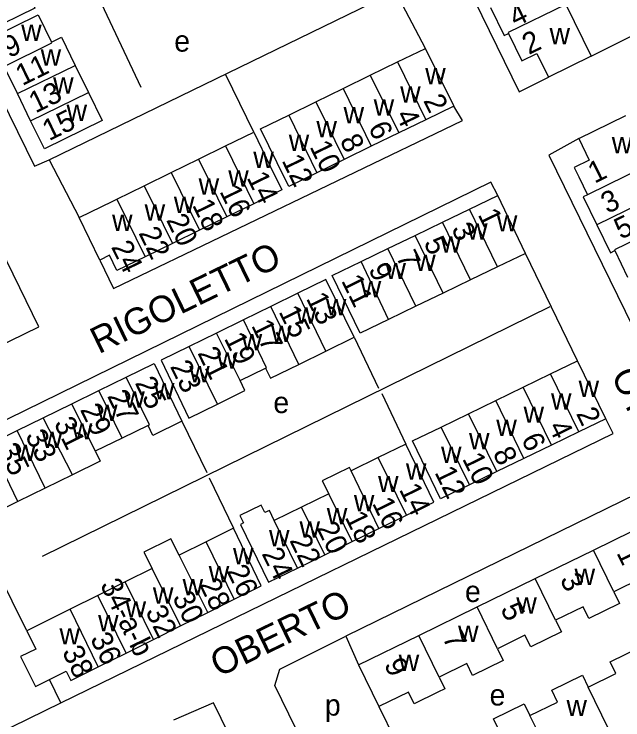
# Model space of a CAD drawing. Extents: x 159441 to 162086, y 388175 to 389787.
# Drawn here: x 161251.8 to 161366.5, y 389007.5 to 389140.5 of the extents above; entities that cross this region are included whole.
import ezdxf

# ---------------------------------------------------------------- set-up
doc = ezdxf.new("R2010")
doc.units = 0
for name, color, linetype in [('BLT_Basislijn', 7, 'Continuous'), ('BLT_Bebouwing', 7, 'Continuous'), ('BLT_Centroide', 7, 'Continuous'), ('BLT_Huisnummer', 7, 'Continuous'), ('BLT_Huisnummer_ tussenligend', 7, 'Continuous'), ('BLT_Onderverdeling_panden', 7, 'Continuous'), ('BLT_Straatnaam', 7, 'Continuous')]:
    doc.layers.add(name, color=color, linetype=linetype)

msp = doc.modelspace()

# ---------------------------------------------------------------- linework, layer by layer
at = {"layer": 'BLT_Basislijn'}
for p, q in [((161256.18, 389168.15), (161275.7, 389126.74)), ((161258.43, 389113.03), (161323.03, 389144.47)), ((161296.95, 389118.23), (161291.68, 389129.02)), ((161257.18, 389038.35), (161352.8, 389085.38)), ((161315.86, 389079.6), (161320.49, 389070.01)), ((161321.08, 389069.03), (161325.6, 389059.45)), ((161283.41, 389063.77), (161288.1, 389054.14)), ((161288.59, 389053.12), (161293.15, 389043.61))]:
    msp.add_line(p, q, dxfattribs=at)
for points in [[(161311.63, 389195.19), (161303.81, 389174.46), (161327.28, 389166.24), (161347, 389125.85)], [(161329.32, 389134.03), (161317.5, 389156.46), (161267.42, 389174.06), (161233.39, 389157.24), (161255.69, 389111.86), (161258.43, 389113.03), (161264.05, 389102.15)], [(161231.96, 389069.61), (161256.48, 389081.57), (161226.34, 389143.34)], [(161360.51, 389132.54), (161368.71, 389136.67)], [(161347, 389125.85), (161352.5, 389128.61)], [(161267.94, 389094.15), (161270.55, 389088.77), (161336.28, 389120.46), (161334.63, 389123.17)], [(161358.18, 389117.07), (161352.58, 389113.93), (161414.36, 388987.61), (161408.61, 388984.8), (161407.14, 388987.81)], [(161342.92, 389106.32), (161341.65, 389108.79), (161237.57, 389057.84)], [(161357.98, 389075.14), (161348.16, 389095.41)], [(161260.62, 389010.71), (161364.67, 389061.5), (161363.27, 389064.24)], [(161254.19, 389024.3), (161237.57, 389057.84)], [(161371.86, 389044.81), (161369.11, 389050.08), (161314.31, 389023.26)], [(161333.35, 388983.77), (161320.11, 388978.11), (161318.14, 388978.76), (161300.91, 389013.99), (161301.9, 389017.06), (161314.31, 389023.26)], [(161314.31, 389023.26), (161316.67, 389017.89)], [(161260.62, 389010.71), (161258.51, 389015.13)], [(161236.32, 388998.85), (161260.62, 389010.71)], [(161327.1, 388948.96), (161329.32, 388944.53), (161323.23, 388941.61), (161289.41, 389010.75), (161281.87, 389007.44)], [(161320.55, 389010.03), (161326.69, 388997.45)]]:
    msp.add_lwpolyline(points, dxfattribs=at)
at = {"layer": 'BLT_Bebouwing'}
for p, q in [((161256.35, 389140.32), (161258.85, 389135.2)), ((161334.68, 389123.19), (161329.32, 389134.03)), ((161252.43, 389125.51), (161249.93, 389130.63)), ((161263.32, 389130.83), (161265.83, 389125.69)), ((161254.92, 389120.4), (161252.43, 389125.51)), ((161334.63, 389123.17), (161334.68, 389123.19)), ((161358.18, 389117.07), (161367.05, 389121.38)), ((161286.55, 389113.14), (161291.67, 389115.65)), ((161276.31, 389108.14), (161281.43, 389110.64)), ((161348.16, 389095.41), (161342.92, 389106.32)), ((161270.41, 389105.25), (161271.17, 389105.62)), ((161296.95, 389104.77), (161291.88, 389102.3)), ((161291.88, 389102.3), (161286.72, 389099.77)), ((161327.35, 389098.79), (161332.51, 389101.29)), ((161286.72, 389099.77), (161281.64, 389097.29)), ((161322.23, 389096.31), (161327.35, 389098.79)), ((161281.64, 389097.29), (161276.48, 389094.77)), ((161364.99, 389095.92), (161367.41, 389090.95)), ((161342.91, 389092.87), (161337.78, 389090.4)), ((161310.55, 389090.46), (161305.28, 389087.89)), ((161337.78, 389090.4), (161332.65, 389087.92)), ((161305.28, 389087.89), (161300.16, 389085.38)), ((161332.65, 389087.92), (161327.49, 389085.43)), ((161300.16, 389085.38), (161295.04, 389082.88)), ((161295.04, 389082.88), (161289.96, 389080.39)), ((161289.96, 389080.39), (161284.8, 389077.87)), ((161305.43, 389074.5), (161310.54, 389077)), ((161363.27, 389064.24), (161357.98, 389075.14)), ((161294.39, 389071.43), (161299.2, 389073.8)), ((161267.81, 389069.57), (161272.94, 389072.07)), ((161262.69, 389067.07), (161267.81, 389069.57)), ((161257.31, 389064.45), (161262.69, 389067.07)), ((161284.74, 389064.38), (161290.11, 389067.01)), ((161252.4, 389062.05), (161257.31, 389064.45)), ((161247.23, 389059.53), (161252.4, 389062.05)), ((161277.05, 389062.99), (161272.19, 389060.61)), ((161272.19, 389060.61), (161267.12, 389058.13)), ((161267.12, 389058.13), (161267.14, 389058.1)), ((161311.1, 389050.1), (161305.96, 389047.6)), ((161305.96, 389047.6), (161300.83, 389045.11)), ((161320.56, 389043.55), (161325.73, 389046.06)), ((161315.5, 389041.1), (161320.56, 389043.55)), ((161287.99, 389041.05), (161282.89, 389038.53)), ((161310.37, 389038.6), (161315.5, 389041.1)), ((161305.22, 389036.11), (161310.37, 389038.6)), ((161277.82, 389036.01), (161272.76, 389033.51)), ((161299.76, 389033.46), (161305.22, 389036.11)), ((161272.76, 389033.51), (161267.61, 389030.95)), ((161267.61, 389030.95), (161262.38, 389028.36)), ((161288.31, 389027.77), (161293.26, 389030.24)), ((161283.16, 389025.21), (161288.31, 389027.77)), ((161278.06, 389022.67), (161283.16, 389025.21)), ((161272.91, 389020.11), (161278.06, 389022.67)), ((161267.68, 389017.51), (161272.91, 389020.11)), ((161316.67, 389017.89), (161320.55, 389010.03))]:
    msp.add_line(p, q, dxfattribs=at)
for points in [[(161253.15, 389146.88), (161255.73, 389141.61), (161246.71, 389137.19), (161244.18, 389142.35)], [(161341.55, 389141.71), (161344.14, 389136.43), (161344.97, 389136.82)], [(161355.73, 389142.28), (161360.51, 389132.54)], [(161249.93, 389130.63), (161247.37, 389135.93), (161256.35, 389140.32)], [(161344.97, 389136.82), (161347.48, 389131.7), (161350.3, 389133.08), (161352.5, 389128.61)], [(161258.85, 389135.2), (161260.73, 389136.12), (161263.32, 389130.83)], [(161324.05, 389131.46), (161329.32, 389134.03)], [(161360.51, 389132.54), (161352.5, 389128.61)], [(161318.92, 389128.96), (161324.05, 389131.46)], [(161313.79, 389126.46), (161318.92, 389128.96)], [(161265.83, 389125.69), (161268.41, 389120.42), (161257.52, 389115.09), (161254.92, 389120.4)], [(161308.67, 389123.96), (161313.79, 389126.46)], [(161303.55, 389121.46), (161308.67, 389123.96)], [(161334.63, 389123.17), (161329.36, 389120.59)], [(161308.87, 389110.59), (161303.55, 389108), (161301.36, 389112.49), (161298.25, 389118.88), (161303.55, 389121.46)], [(161329.36, 389120.59), (161324.28, 389118.11)], [(161291.67, 389115.65), (161296.95, 389118.23), (161300.06, 389111.86)], [(161324.28, 389118.11), (161319.11, 389115.59)], [(161358.18, 389117.07), (161360.16, 389112.99), (161357.31, 389111.6), (161358.19, 389109.82), (161359.83, 389106.46)], [(161319.11, 389115.59), (161313.99, 389113.09)], [(161281.43, 389110.64), (161286.55, 389113.14)], [(161313.99, 389113.09), (161308.87, 389110.59)], [(161300.06, 389111.86), (161302.26, 389107.37), (161296.95, 389104.77)], [(161271.17, 389105.62), (161276.31, 389108.14)], [(161337.61, 389103.75), (161342.92, 389106.32)], [(161359.83, 389106.46), (161359.01, 389106.08), (161361.6, 389100.78)], [(161264.05, 389102.15), (161270.41, 389105.25)], [(161332.51, 389101.29), (161337.61, 389103.75)], [(161267.94, 389094.15), (161264.05, 389102.15)], [(161361.6, 389100.78), (161364.17, 389095.53), (161364.99, 389095.92)], [(161276.48, 389094.77), (161271.19, 389092.18), (161269.8, 389095.05), (161267.94, 389094.15)], [(161317.18, 389093.87), (161322.23, 389096.31)], [(161348.16, 389095.41), (161342.91, 389092.87)], [(161322.38, 389082.96), (161317.03, 389080.38), (161311.76, 389091.25), (161317.18, 389093.87)], [(161310.54, 389077), (161315.86, 389079.6), (161310.55, 389090.46)], [(161327.49, 389085.43), (161322.38, 389082.96)], [(161284.8, 389077.87), (161279.52, 389075.29), (161284.74, 389064.38)], [(161352.9, 389072.68), (161357.98, 389075.14)], [(161272.94, 389072.07), (161278.21, 389074.65), (161283.41, 389063.77)], [(161299.2, 389073.8), (161300.13, 389071.91), (161305.43, 389074.5)], [(161347.73, 389070.17), (161352.9, 389072.68)], [(161290.11, 389067.01), (161295.31, 389069.55), (161294.39, 389071.43)], [(161342.55, 389067.66), (161347.73, 389070.17)], [(161337.43, 389065.17), (161342.55, 389067.66)], [(161332.3, 389062.68), (161337.43, 389065.17)], [(161283.41, 389063.77), (161277.98, 389061.11), (161277.05, 389062.99)], [(161363.27, 389064.24), (161358.23, 389061.79)], [(161337.61, 389051.81), (161332.16, 389049.17), (161326.88, 389060.06), (161332.3, 389062.68)], [(161358.23, 389061.79), (161353.05, 389059.28)], [(161325.73, 389046.06), (161330.88, 389048.56), (161325.6, 389059.45), (161320.41, 389056.94)], [(161353.05, 389059.28), (161347.87, 389056.78)], [(161267.14, 389058.1), (161268.05, 389056.24), (161262.79, 389053.67)], [(161252.54, 389048.65), (161247.25, 389046.06), (161241.92, 389056.94)], [(161320.41, 389056.94), (161315.29, 389054.45)], [(161347.87, 389056.78), (161342.74, 389054.3)], [(161315.29, 389054.45), (161315, 389055.05), (161309.86, 389052.55), (161311.1, 389050.1)], [(161342.74, 389054.3), (161337.61, 389051.81)], [(161262.79, 389053.67), (161257.66, 389051.16)], [(161257.66, 389051.16), (161252.54, 389048.65)], [(161300.83, 389045.11), (161299.92, 389046.98), (161299.08, 389046.58), (161298.39, 389047.99), (161294.34, 389046.03), (161295.03, 389044.61), (161294.48, 389044.34), (161299.76, 389033.46)], [(161360.98, 389039.5), (161371.86, 389044.81)], [(161293.26, 389030.24), (161298.38, 389032.78), (161293.15, 389043.61), (161287.99, 389041.05)], [(161282.89, 389038.53), (161281.35, 389041.65), (161276.23, 389039.11), (161277.82, 389036.01)], [(161350, 389034.15), (161360.98, 389039.5)], [(161339.03, 389028.8), (161350, 389034.15)], [(161373.11, 389027.91), (161370.04, 389034.2), (161364.82, 389031.66)], [(161364.82, 389031.66), (161365.9, 389029.44), (161360.12, 389026.62), (161359.04, 389028.83), (161353.84, 389026.29)], [(161328.05, 389023.44), (161339.03, 389028.8)], [(161262.38, 389028.36), (161254.19, 389024.3)], [(161353.84, 389026.29), (161354.92, 389024.08), (161349.14, 389021.25), (161348.06, 389023.47), (161342.88, 389020.93)], [(161254.19, 389024.3), (161255.9, 389020.86), (161253.05, 389019.45), (161255.84, 389013.81), (161258.51, 389015.13)], [(161316.67, 389017.89), (161328.05, 389023.44)], [(161342.88, 389020.93), (161343.96, 389018.72), (161338.17, 389015.9), (161337.09, 389018.11), (161331.89, 389015.57)], [(161359.98, 389013.71), (161365.19, 389016.25), (161364.1, 389018.47), (161369.89, 389021.29), (161370.97, 389019.08)], [(161258.51, 389015.13), (161261.64, 389016.68), (161262.5, 389014.93), (161267.68, 389017.51)], [(161331.89, 389015.57), (161332.98, 389013.36), (161331.67, 389012.72), (161327.17, 389010.52), (161326.09, 389012.74), (161320.55, 389010.03)], [(161349.01, 389008.35), (161354.19, 389010.88), (161353.11, 389013.09), (161358.9, 389015.92), (161359.98, 389013.71)], [(161338.03, 389002.98), (161343.22, 389005.52), (161342.14, 389007.73), (161347.93, 389010.56), (161349.01, 389008.35)]]:
    msp.add_lwpolyline(points, dxfattribs=at)
at = {"layer": 'BLT_Onderverdeling_panden'}
for p, q in [((161324.05, 389131.46), (161329.36, 389120.59)), ((161252.43, 389125.51), (161263.32, 389130.83)), ((161318.92, 389128.96), (161324.28, 389118.11)), ((161254.92, 389120.4), (161265.83, 389125.69)), ((161313.79, 389126.46), (161319.11, 389115.59)), ((161308.67, 389123.96), (161313.99, 389113.09)), ((161303.55, 389121.46), (161308.87, 389110.59)), ((161291.67, 389115.65), (161296.95, 389104.77)), ((161286.55, 389113.14), (161291.88, 389102.3)), ((161281.43, 389110.64), (161286.72, 389099.77)), ((161276.31, 389108.14), (161281.64, 389097.29)), ((161373.28, 389106.49), (161361.6, 389100.78)), ((161271.17, 389105.62), (161276.48, 389094.77)), ((161342.91, 389092.87), (161337.61, 389103.75)), ((161337.78, 389090.4), (161332.51, 389101.29)), ((161332.65, 389087.92), (161327.35, 389098.79)), ((161327.49, 389085.43), (161322.23, 389096.31)), ((161322.38, 389082.96), (161317.18, 389093.87)), ((161310.54, 389077), (161305.28, 389087.89)), ((161305.43, 389074.5), (161300.16, 389085.38)), ((161294.39, 389071.43), (161289.96, 389080.39)), ((161290.11, 389067.01), (161284.8, 389077.87)), ((161358.23, 389061.79), (161352.9, 389072.68)), ((161353.05, 389059.28), (161347.73, 389070.17)), ((161272.19, 389060.61), (161267.81, 389069.57)), ((161347.87, 389056.78), (161342.55, 389067.66)), ((161267.14, 389058.1), (161262.69, 389067.07)), ((161342.74, 389054.3), (161337.43, 389065.17)), ((161262.79, 389053.67), (161257.31, 389064.45)), ((161257.66, 389051.16), (161252.4, 389062.05)), ((161337.61, 389051.81), (161332.3, 389062.68)), ((161252.54, 389048.65), (161247.23, 389059.53)), ((161325.73, 389046.06), (161320.41, 389056.94)), ((161315.5, 389041.1), (161311.1, 389050.1)), ((161310.37, 389038.6), (161305.96, 389047.6)), ((161305.22, 389036.11), (161300.83, 389045.11)), ((161293.26, 389030.24), (161287.99, 389041.05)), ((161364.82, 389031.66), (161360.98, 389039.5)), ((161288.31, 389027.77), (161282.89, 389038.53)), ((161283.16, 389025.21), (161277.82, 389036.01)), ((161353.84, 389026.29), (161350, 389034.15)), ((161278.06, 389022.67), (161272.76, 389033.51)), ((161272.91, 389020.11), (161267.61, 389030.95)), ((161342.88, 389020.93), (161339.03, 389028.8)), ((161267.68, 389017.51), (161262.38, 389028.36)), ((161331.89, 389015.57), (161328.05, 389023.44)), ((161363.82, 389005.85), (161359.98, 389013.71)), ((161352.85, 389000.5), (161349.01, 389008.35))]:
    msp.add_line(p, q, dxfattribs=at)
for points in [[(161355.73, 389142.28), (161344.89, 389136.99), (161344.97, 389136.82)], [(161249.93, 389130.63), (161258.93, 389135.05), (161258.85, 389135.2)], [(161370.85, 389111.46), (161370.7, 389111.75), (161359.83, 389106.46)], [(161375.78, 389101.37), (161364.92, 389096.06), (161364.99, 389095.92)], [(161299.2, 389073.8), (161299.35, 389073.87), (161295.04, 389082.88)], [(161277.05, 389062.99), (161277.33, 389063.09), (161272.94, 389072.07)], [(161320.56, 389043.55), (161315.29, 389054.45)]]:
    msp.add_lwpolyline(points, dxfattribs=at)

# ---------------------------------------------------------------- texts
at = {"layer": 'BLT_Centroide'}
for s, p in [('w', (161253.15, 389135.44)), ('w', (161352.69, 389134.81)), ('e', (161281.99, 389133.41)), ('w', (161256.82, 389130.78)), ('w', (161329.27, 389127.27)), ('w', (161259.17, 389125.5)), ('w', (161324.55, 389123.81)), ('w', (161319.56, 389121.38)), ('w', (161261.7, 389120.34)), ('w', (161313.89, 389119.89)), ('w', (161308.77, 389117.27)), ('w', (161303.56, 389114.72)), ('w', (161364.41, 389114.28)), ('w', (161296.89, 389111.47)), ('w', (161292.16, 389108)), ('w', (161286.58, 389106.44)), ('w', (161281.92, 389103)), ('w', (161276.41, 389101.56)), ('w', (161270.27, 389099.64)), ('w', (161342.78, 389099.53)), ('w', (161337.16, 389097.97)), ('w', (161332.17, 389095.56)), ('w', (161327.38, 389092.09)), ('w', (161321.78, 389090.55)), ('w', (161317.12, 389087.12)), ('w', (161310.56, 389083.75)), ('w', (161304.91, 389082.14)), ('w', (161300.25, 389078.7)), ('w', (161294.69, 389077.14)), ('w', (161290.05, 389073.67)), ('w', (161284.81, 389071.12)), ('w', (161358.16, 389068.36)), ('w', (161278.17, 389067.91)), ('w', (161272.58, 389066.36)), ('w', (161352.97, 389065.98)), ('e', (161300.66, 389065.32)), ('w', (161267.44, 389063.83)), ('w', (161347.8, 389063.48)), ('w', (161262.69, 389060.34)), ('w', (161342.66, 389060.98)), ('w', (161257.05, 389058.75)), ('w', (161337.52, 389058.48)), ('w', (161252.02, 389056.3)), ('w', (161332.25, 389055.94)), ('w', (161325.64, 389052.78)), ('w', (161320.38, 389050.42)), ('w', (161315.83, 389046.83)), ('w', (161310.73, 389044.34)), ('w', (161305.59, 389041.86)), ('w', (161299.84, 389040.22)), ('w', (161293.06, 389036.84)), ('w', (161288.48, 389033.41)), ('w', (161357.41, 389032.91)), ('w', (161283.56, 389030.97)), ('e', (161336.76, 389029.72)), ('w', (161277.97, 389029.39)), ('w', (161346.43, 389027.53)), ('w', (161272.83, 389026.81)), ('w', (161267.64, 389024.23)), ('w', (161260.36, 389021.72)), ('w', (161335.46, 389022.19)), ('w', (161324.28, 389016.72)), ('e', (161341.4, 389010.22)), ('p', (161310.37, 389008.32)), ('w', (161355.88, 389008.22))]:
    msp.add_text(s, height=4, dxfattribs=at).set_placement(p)
at = {"layer": 'BLT_Huisnummer'}
for s, rotation, p in [('9', 26.0551, (161250.87, 389132.14)), ('2', 26.0654, (161348.78, 389132.76)), ('15', 26.0551, (161258.39, 389116.52)), ('6', 296.068, (161318.46, 389119.12)), ('12', 296.068, (161302.16, 389112.93)), ('1', 26.0649, (161361.16, 389108.51)), ('14', 296.068, (161295.58, 389109.68)), ('18', 296.068, (161285.31, 389104.53)), ('1', 296.0477, (161339.12, 389102.72)), ('5', 26.0649, (161366.12, 389097.96)), ('24', 296.068, (161270.03, 389096.65)), ('5', 296.0477, (161328.9, 389097.42)), ('11', 296.0477, (161313.39, 389090.27)), ('13', 296.0477, (161306.76, 389086.93)), ('17', 296.0477, (161296.43, 389081.82)), ('23', 296.0477, (161281.14, 389074.11)), ('25', 296.0477, (161274.5, 389071.03)), ('29', 296.0477, (161264.18, 389065.98)), ('2', 296.061, (161357.63, 389065.25)), ('33', 296.0477, (161253.84, 389061.07)), ('6', 296.061, (161347.28, 389060.42)), ('12', 296.061, (161330.96, 389054.17)), ('14', 296.061, (161324.28, 389050.95)), ('18', 296.061, (161314.07, 389045.7)), ('24', 296.061, (161298.4, 389038.84)), ('1', 296.0624, (161365.24, 389038.99)), ('26', 296.061, (161291.78, 389035.59)), ('34-a-b', 296.061, (161267.95, 389032.98)), ('30', 296.061, (161281.56, 389030.6)), ('5', 296.0624, (161343.37, 389028.45)), ('38', 296.061, (161260.78, 389020.36)), ('9', 296.0624, (161321.44, 389017.98))]:
    msp.add_text(s, height=4, rotation=rotation, dxfattribs=at).set_placement(p)
at = {"layer": 'BLT_Huisnummer_ tussenligend'}
for s, rotation, p in [('4', 26.0654, (161346.28, 389137.99)), ('11', 26.0551, (161253.35, 389126.91)), ('13', 26.0551, (161255.84, 389121.75)), ('2', 296.068, (161328.84, 389124.22)), ('4', 296.068, (161323.62, 389121.47)), ('8', 296.068, (161313.1, 389116.71)), ('10', 296.068, (161307.42, 389115.53)), ('16', 296.068, (161290.45, 389107.11)), ('3', 26.0649, (161363.61, 389102.8)), ('20', 296.068, (161280.4, 389101.7)), ('22', 296.068, (161275.2, 389099.26)), ('3', 296.0477, (161334.12, 389100.05)), ('7', 296.0477, (161323.67, 389094.79)), ('9', 296.0477, (161318.5, 389092.44)), ('15', 296.0477, (161301.6, 389084.44)), ('19', 296.0477, (161291.32, 389079.39)), ('21', 296.0477, (161286.31, 389076.63)), ('27', 296.0477, (161269.28, 389068.54)), ('31', 296.0477, (161259.24, 389063.41)), ('4', 296.061, (161352.39, 389062.77)), ('35', 296.0477, (161248.7, 389058.5)), ('8', 296.061, (161341.92, 389057.78)), ('10', 296.061, (161336.18, 389056.74)), ('16', 296.061, (161319.2, 389048.34)), ('20', 296.061, (161308.73, 389043.7)), ('22', 296.061, (161303.63, 389041.34)), ('3', 296.0624, (161354.57, 389034)), ('28', 296.061, (161286.61, 389033.07)), ('32', 296.061, (161276.49, 389027.96)), ('36', 296.061, (161266.07, 389022.84)), ('7', 296.0624, (161332.43, 389023.04))]:
    msp.add_text(s, height=4, rotation=rotation, dxfattribs=at).set_placement(p)
at = {"layer": 'BLT_Straatnaam'}
for s, rotation, p in [('RIGOLETTO', 25.8394, (161267.77, 389076.39)), ('OTELLO', 294.5309, (161364.25, 389072.55)), ('OBERTO', 25.8394, (161290.35, 389015.5))]:
    msp.add_text(s, height=5, rotation=rotation, dxfattribs=at).set_placement(p)

doc.saveas('drawing.dxf')
